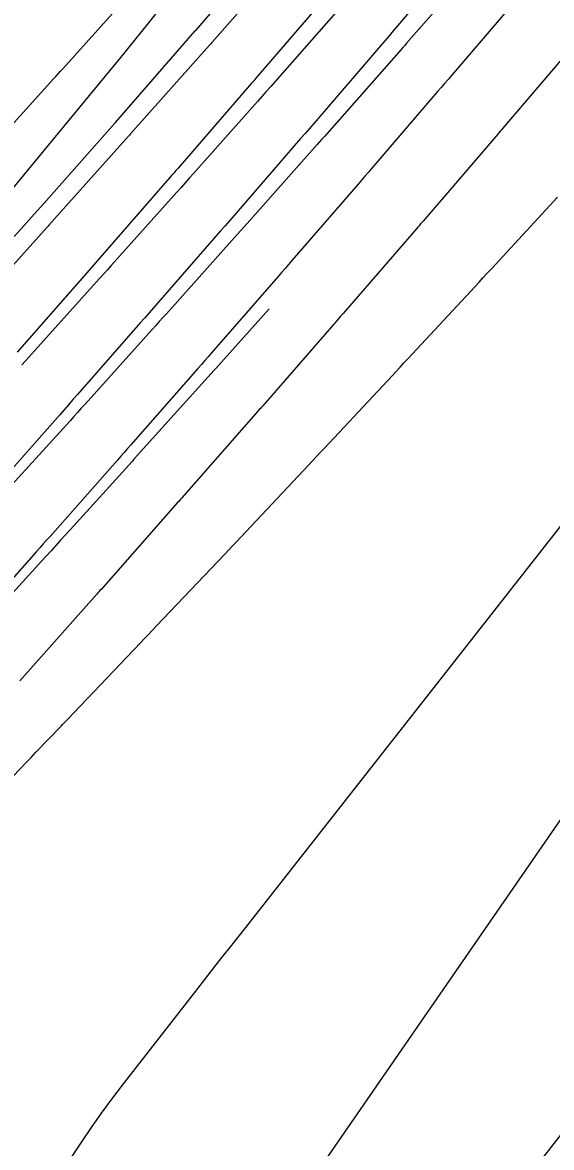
# Model space of a CAD drawing. Extents: x 1005228 to 1008882, y 1883389 to 1885754.
# Drawn here: x 1008221.75 to 1008243.4, y 1884555.92 to 1884601.98 of the extents above; entities that cross this region are included whole.
import ezdxf

# ---------------------------------------------------------------- set-up
doc = ezdxf.new("R2010")
doc.units = 0
for name, color, linetype in [('ATDIMS', 7, 'Continuous'), ('C-ANNO-NOTE', 7, 'Continuous'), ('R_Erosion', 7, 'Continuous'), ('TSOBSTACLE', 7, 'Continuous')]:
    doc.layers.add(name, color=color, linetype=linetype)

msp = doc.modelspace()

# ---------------------------------------------------------------- linework, layer by layer
at = {"layer": 'ATDIMS'}
for points in [[(1008241.982, 1884602.946), (1008239.308, 1884599.815), (1008239.166, 1884599.648), (1008239.023, 1884599.482), (1008238.881, 1884599.315), (1008238.738, 1884599.149), (1008236.046, 1884596.017), (1008235.905, 1884595.854), (1008235.764, 1884595.69), (1008235.623, 1884595.526), (1008235.482, 1884595.362), (1008232.772, 1884592.232), (1008232.633, 1884592.07), (1008232.493, 1884591.909), (1008232.352, 1884591.747), (1008232.212, 1884591.586), (1008229.486, 1884588.457), (1008229.347, 1884588.298), (1008229.208, 1884588.139), (1008229.069, 1884587.98), (1008228.93, 1884587.821), (1008226.187, 1884584.693), (1008226.049, 1884584.536), (1008225.911, 1884584.379), (1008225.773, 1884584.222), (1008225.635, 1884584.065), (1008222.876, 1884580.941), (1008222.739, 1884580.786), (1008222.602, 1884580.631), (1008222.464, 1884580.476), (1008222.327, 1884580.321), (1008219.497, 1884577.137)], [(1008231.841, 1884590.258), (1008229.656, 1884587.814), (1008229.626, 1884587.78), (1008229.595, 1884587.746), (1008226.323, 1884584.111), (1008226.28, 1884584.063), (1008226.236, 1884584.015), (1008223.699, 1884581.215), (1008223.31, 1884580.786), (1008222.92, 1884580.357), (1008222.53, 1884579.928), (1008222.14, 1884579.5), (1008219.612, 1884576.728)]]:
    msp.add_lwpolyline(points, dxfattribs=at)
at = {"layer": 'C-ANNO-NOTE'}
for points in [[(1008218.019, 1884591.147), (1008225.773, 1884600.552), (1008226.348, 1884601.256), (1008226.918, 1884601.963), (1008227.482, 1884602.675)], [(1008244.684, 1884582.536), (1008243.005, 1884580.395), (1008231.02, 1884565.128), (1008230.411, 1884564.351), (1008229.803, 1884563.574), (1008229.196, 1884562.796), (1008228.589, 1884562.017), (1008225.832, 1884558.474), (1008225.398, 1884557.905), (1008224.974, 1884557.329), (1008224.56, 1884556.745), (1008224.158, 1884556.153), (1008222.568, 1884553.771)], [(1008262.732, 1884580.806), (1008259.279, 1884576.365), (1008259.22, 1884576.289), (1008259.16, 1884576.213), (1008259.042, 1884576.061), (1008259.012, 1884576.023), (1008258.983, 1884575.985), (1008258.953, 1884575.948), (1008258.923, 1884575.91), (1008258.763, 1884575.706), (1008258.727, 1884575.659), (1008258.69, 1884575.612), (1008258.654, 1884575.566), (1008258.617, 1884575.519), (1008241.476, 1884553.491), (1008239.653, 1884551.103), (1008237.874, 1884548.684), (1008236.14, 1884546.233), (1008234.45, 1884543.75), (1008224.531, 1884528.887)]]:
    msp.add_lwpolyline(points, dxfattribs=at)
at = {"layer": 'R_Erosion'}
msp.add_lwpolyline([(1008518.846, 1884967.78), (1008232.578, 1884553.15), (1008225.876, 1884516.019)], dxfattribs=at)
at = {"layer": 'TSOBSTACLE'}
for points in [[(1008221.414, 1884593.217), (1008221.822, 1884593.673), (1008222.23, 1884594.131), (1008222.636, 1884594.588), (1008223.042, 1884595.047), (1008225.531, 1884597.863), (1008225.554, 1884597.889), (1008228.819, 1884601.633), (1008228.839, 1884601.656), (1008232.081, 1884605.424)], [(1008239.646, 1884604.83), (1008237.099, 1884601.847), (1008236.923, 1884601.641), (1008236.747, 1884601.436), (1008236.571, 1884601.231), (1008236.395, 1884601.026), (1008233.843, 1884598.056), (1008233.666, 1884597.85), (1008233.488, 1884597.644), (1008233.31, 1884597.438), (1008233.132, 1884597.232), (1008230.574, 1884594.276), (1008230.395, 1884594.07), (1008230.216, 1884593.863), (1008230.037, 1884593.657), (1008229.858, 1884593.451), (1008227.293, 1884590.506), (1008227.112, 1884590.299), (1008226.932, 1884590.093), (1008226.751, 1884589.887), (1008226.571, 1884589.68), (1008223.998, 1884586.746), (1008223.816, 1884586.54), (1008223.635, 1884586.334), (1008223.454, 1884586.127), (1008223.272, 1884585.921), (1008220.689, 1884582.996)], [(1008240.442, 1884604.524), (1008237.469, 1884601.132), (1008237.39, 1884601.042), (1008237.311, 1884600.952), (1008237.232, 1884600.862), (1008237.153, 1884600.772), (1008234.199, 1884597.423), (1008234.101, 1884597.312), (1008234.003, 1884597.202), (1008233.905, 1884597.091), (1008233.807, 1884596.981), (1008230.938, 1884593.75), (1008230.81, 1884593.607), (1008230.682, 1884593.463), (1008230.554, 1884593.319), (1008230.426, 1884593.176), (1008227.641, 1884590.06), (1008227.495, 1884589.898), (1008227.349, 1884589.735), (1008227.203, 1884589.572), (1008227.057, 1884589.41), (1008224.308, 1884586.356), (1008224.156, 1884586.187), (1008224.003, 1884586.018), (1008223.85, 1884585.849), (1008223.697, 1884585.68), (1008221.166, 1884582.887)], [(1008231.997, 1884603.998), (1008229.505, 1884601.173), (1008229.478, 1884601.142), (1008229.451, 1884601.111), (1008229.423, 1884601.08), (1008229.396, 1884601.049), (1008226.174, 1884597.422), (1008226.13, 1884597.372), (1008226.085, 1884597.322), (1008222.829, 1884593.679), (1008222.797, 1884593.644), (1008222.764, 1884593.608), (1008219.471, 1884589.949)], [(1008220.047, 1884596.389), (1008223.021, 1884599.671), (1008223.115, 1884599.775), (1008223.209, 1884599.879), (1008223.303, 1884599.984), (1008223.397, 1884600.088), (1008225.904, 1884602.879)], [(1008234.299, 1884603.19), (1008231.385, 1884599.799), (1008231.299, 1884599.699), (1008231.212, 1884599.598), (1008231.125, 1884599.498), (1008231.039, 1884599.397), (1008228.115, 1884596.018), (1008228.028, 1884595.918), (1008227.94, 1884595.817), (1008227.853, 1884595.717), (1008227.766, 1884595.617), (1008224.83, 1884592.247), (1008224.743, 1884592.147), (1008224.656, 1884592.047), (1008224.569, 1884591.947), (1008224.482, 1884591.848), (1008221.533, 1884588.485)], [(1008234.575, 1884602.385), (1008232.087, 1884599.565), (1008231.907, 1884599.361), (1008231.727, 1884599.156), (1008231.546, 1884598.953), (1008231.365, 1884598.749), (1008228.746, 1884595.799), (1008228.576, 1884595.608), (1008228.406, 1884595.418), (1008228.236, 1884595.227), (1008228.066, 1884595.036), (1008225.377, 1884592.03), (1008225.225, 1884591.859), (1008225.073, 1884591.689), (1008224.92, 1884591.519), (1008224.767, 1884591.35), (1008222.009, 1884588.286), (1008221.868, 1884588.129), (1008221.727, 1884587.972)], [(1008244.436, 1884601.2), (1008241.406, 1884597.651), (1008241.353, 1884597.589), (1008241.3, 1884597.527), (1008241.247, 1884597.465), (1008241.194, 1884597.403), (1008238.142, 1884593.853), (1008238.091, 1884593.794), (1008238.041, 1884593.735), (1008237.99, 1884593.676), (1008237.939, 1884593.617), (1008234.866, 1884590.067), (1008234.818, 1884590.01), (1008234.769, 1884589.954), (1008234.72, 1884589.898), (1008234.671, 1884589.842), (1008231.578, 1884586.291), (1008231.531, 1884586.237), (1008231.485, 1884586.184), (1008231.438, 1884586.131), (1008231.391, 1884586.077), (1008228.276, 1884582.526), (1008228.232, 1884582.475), (1008228.188, 1884582.425), (1008228.143, 1884582.374), (1008228.098, 1884582.324), (1008224.963, 1884578.772), (1008224.92, 1884578.724), (1008224.878, 1884578.676), (1008224.836, 1884578.628), (1008224.793, 1884578.58), (1008221.636, 1884575.029)], [(1008220.306, 1884570.025), (1008221.906, 1884571.691), (1008222.005, 1884571.794), (1008222.104, 1884571.897), (1008222.203, 1884572.001), (1008222.302, 1884572.104), (1008223.33, 1884573.177), (1008223.392, 1884573.242), (1008223.455, 1884573.308), (1008223.518, 1884573.373), (1008223.58, 1884573.439), (1008226.581, 1884576.587), (1008226.745, 1884576.759), (1008226.909, 1884576.932), (1008227.074, 1884577.105), (1008227.237, 1884577.278), (1008230.024, 1884580.221), (1008230.188, 1884580.394), (1008230.352, 1884580.567), (1008230.515, 1884580.74), (1008230.678, 1884580.913), (1008233.455, 1884583.865), (1008233.618, 1884584.039), (1008233.781, 1884584.212), (1008233.944, 1884584.386), (1008234.106, 1884584.56), (1008236.873, 1884587.521), (1008237.036, 1884587.695), (1008237.198, 1884587.869), (1008237.36, 1884588.043), (1008237.522, 1884588.217), (1008240.267, 1884591.174), (1008240.435, 1884591.355), (1008240.602, 1884591.536), (1008240.77, 1884591.717), (1008240.937, 1884591.899), (1008243.64, 1884594.829)]]:
    msp.add_lwpolyline(points, dxfattribs=at)

doc.saveas('drawing.dxf')
